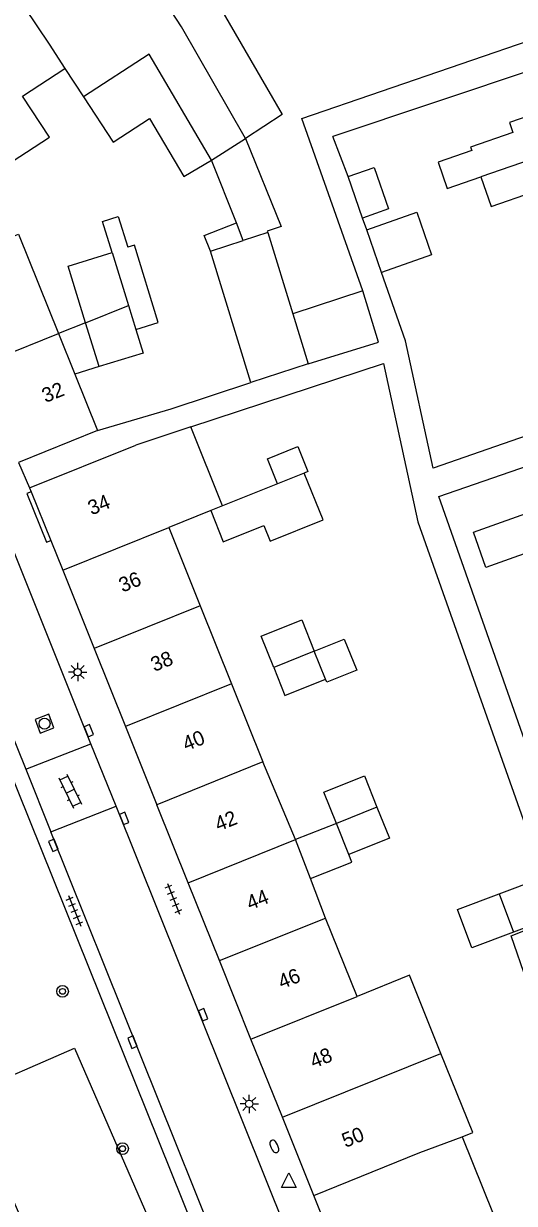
# Model space of a CAD drawing. Extents: x 131000 to 133014, y 396499 to 399001.
# Drawn here: x 132851.2 to 132884.8, y 397328 to 397408.7 of the extents above; entities that cross this region are included whole.
import ezdxf

# ---------------------------------------------------------------- set-up
doc = ezdxf.new("R2010")
doc.units = 0
for name, color, linetype in [('gg-afsc-erfafscheiding', 7, 'Continuous'), ('gg-afsc-muur', 7, 'Continuous'), ('gg-anno-huisnummerreeks BGT', 7, 'Continuous'), ('gg-bbg-gedigitaliseerde bebouwing', 7, 'Continuous'), ('gg-bbg-gedigitaliseerde bijgebouw', 7, 'Continuous'), ('gg-bbg-hoofdgebouw', 7, 'Continuous'), ('gg-bbg-luifel en loopbrug', 7, 'Continuous'), ('gg-bbg-tussenscheiding', 7, 'Continuous'), ('gg-knt-verharding', 7, 'Continuous'), ('gt-grn-groengrens', 7, 'Continuous'), ('gt-symb-boom', 7, 'Continuous'), ('gt-symb-brandkraan', 7, 'Continuous'), ('gt-symb-klinker verharding', 7, 'Continuous'), ('gt-symb-kolk', 7, 'Continuous'), ('gt-symb-lichtmast', 7, 'Continuous'), ('gt-symb-rioolschacht', 7, 'Continuous'), ('gt-symb-tegel verharding', 7, 'Continuous'), ('gt-symb-waterafsluiter', 7, 'Continuous')]:
    doc.layers.add(name, color=color, linetype=linetype)

# ---------------------------------------------------------------- blocks, each defined once
blk = doc.blocks.new('gt0-LMAST')
at = {"layer": 'gt-symb-lichtmast'}
for p, q in [((-0.182, 0.173), (-0.447, 0.438)), ((-0.005, 0.246), (-0.005, 0.621)), ((0.172, 0.173), (0.437, 0.438)), ((-0.255, -0.004), (-0.63, -0.004)), ((-0.182, -0.181), (-0.447, -0.446)), ((-0.005, -0.254), (-0.005, -0.629)), ((0.437, -0.446), (0.172, -0.181)), ((0.245, -0.004), (0.62, -0.004))]:
    blk.add_line(p, q, dxfattribs=at)
blk.add_circle((-0.005, -0.004), 0.25, dxfattribs=at)
blk = doc.blocks.new('gt0-BR')
at = {"layer": 'gt-symb-brandkraan'}
for centre, radius, start, end in [((-0.244, 0), 0.206, 107.56694, 252.43307), ((0.599, -2.664), 3, 106.89205, 107.56694), ((0, -0.691), 0.938, 73.10799, 106.89205), ((-0.599, -2.664), 3, 72.43309, 73.10799), ((0.244, 0), 0.206, 287.56695, 72.43309), ((0.599, 2.664), 3, 252.43307, 253.10797), ((0, 0.691), 0.938, 253.10797, 286.89206), ((-0.599, 2.664), 3, 286.89206, 287.56695)]:
    blk.add_arc(centre, radius, start, end, dxfattribs=at)
blk = doc.blocks.new('gt0-WAFSL')
at = {"layer": 'gt-symb-waterafsluiter'}
for p, q in [((-0.5, -0.333), (0, 0.667)), ((0, 0.667), (0.5, -0.333)), ((0.5, -0.333), (-0.5, -0.333))]:
    blk.add_line(p, q, dxfattribs=at)
blk = doc.blocks.new('gt0-KOLK')
at = {"layer": 'gt-symb-kolk'}
blk.add_lwpolyline([(0, 0), (0.375, 0), (0.375, 0.4), (-0.375, 0.4), (-0.375, 0), (0, 0)], dxfattribs=at)
blk = doc.blocks.new('gt0-BOOM')
at = {"layer": 'gt-symb-boom'}
for radius in [0.4, 0.2]:
    blk.add_circle((0, 0), radius, dxfattribs=at)
blk = doc.blocks.new('gt0-KL1')
at = {"layer": 'gt-symb-klinker verharding'}
for p, q in [((-1.15, 0.3), (1.15, 0.3)), ((-1, -0.3), (-1, 0.3)), ((-0.5, 0.3), (-0.5, 0.45)), ((0, -0.3), (0, 0.3)), ((0.5, 0.3), (0.5, 0.45)), ((1, -0.3), (1, 0.3)), ((-1.15, -0.3), (1.15, -0.3)), ((-0.5, -0.45), (-0.5, -0.3)), ((0.5, -0.45), (0.5, -0.3))]:
    blk.add_line(p, q, dxfattribs=at)
blk = doc.blocks.new('gt0-TEG1')
at = {"layer": 'gt-symb-tegel verharding'}
for p, q in [((-1.125, 0), (1.125, 0)), ((-0.9, -0.25), (-0.9, 0.25)), ((-0.45, -0.25), (-0.45, 0.25)), ((0, -0.25), (0, 0.25)), ((0.45, -0.25), (0.45, 0.25)), ((0.9, -0.25), (0.9, 0.25))]:
    blk.add_line(p, q, dxfattribs=at)
blk = doc.blocks.new('gt0-RS')
at = {"layer": 'gt-symb-rioolschacht'}
blk.add_lwpolyline([(-0.5, -0.5), (0.5, -0.5), (0.5, 0.5), (-0.5, 0.5)], close=True, dxfattribs=at)
blk.add_circle((0, 0), 0.375, dxfattribs=at)

msp = doc.modelspace()

# ---------------------------------------------------------------- linework, layer by layer
at = {"layer": 'gg-afsc-erfafscheiding'}
for p, q in [((132870.263, 397402.164), (132892.986, 397409.966)), ((132886.437, 397405.627), (132872.381, 397400.92)), ((132874.419, 397390.384), (132870.263, 397402.164)), ((132873.421, 397398.196), (132872.381, 397400.92)), ((132874.696, 397394.546), (132874.415, 397395.351))]:
    msp.add_line(p, q, dxfattribs=at)
for points in [[(132894.142, 397383.412), (132879.243, 397378.248), (132877.348, 397386.96), (132875.715, 397391.631)], [(132862.663, 397381.059), (132875.836, 397385.401), (132878.193, 397374.561), (132890.5, 397339.779)], [(132856.274, 397380.818), (132861.313, 397382.307), (132866.762, 397384.103)], [(132893.015, 397337.687), (132887.352, 397354.351), (132879.634, 397376.308), (132887.614, 397379.061)]]:
    msp.add_lwpolyline(points, dxfattribs=at)
at = {"layer": 'gg-afsc-muur'}
msp.add_line((132850.87, 397378.64), (132851.63, 397376.89), dxfattribs=at)
at = {"layer": 'gg-bbg-gedigitaliseerde bebouwing'}
for p, q in [((132854.043, 397405.582), (132855.311, 397403.64)), ((132865.773, 397395.024), (132864.079, 397399.301)), ((132866.249, 397393.822), (132865.773, 397395.024)), ((132853.606, 397387.449), (132854.721, 397384.678)), ((132854.721, 397384.678), (132856.274, 397380.818)), ((132856.274, 397380.818), (132850.87, 397378.64)), ((132862.663, 397381.059), (132858.89, 397379.816)), ((132864.837, 397375.665), (132862.663, 397381.059)), ((132851.63, 397376.89), (132858.89, 397379.816)), ((132864.021, 397375.337), (132861.154, 397374.182)), ((132861.154, 397374.182), (132863.301, 397368.838)), ((132863.301, 397368.838), (132865.448, 397363.493)), ((132865.448, 397363.493), (132867.595, 397358.148)), ((132869.817, 397352.833), (132867.595, 397358.148)), ((132870.843, 397350.173), (132869.817, 397352.833)), ((132871.883, 397347.474), (132870.843, 397350.173)), ((132874.037, 397342.114), (132871.883, 397347.474)), ((132878.331, 397331.424), (132881.228, 397332.507))]:
    msp.add_line(p, q, dxfattribs=at)
for points in [[(132866.371, 397410.954), (132864.631, 397409.83), (132868.913, 397402.424), (132866.404, 397400.803)], [(132864.079, 397399.301), (132859.81, 397406.563), (132855.311, 397403.64)], [(132849.361, 397398.529), (132852.98, 397400.887), (132851.15, 397403.696), (132854.043, 397405.582)], [(132887.389, 397402.901), (132884.469, 397401.881), (132884.703, 397401.207), (132881.799, 397400.2), (132881.878, 397399.972), (132879.579, 397399.175), (132880.204, 397397.374), (132882.503, 397398.171)], [(132866.404, 397400.803), (132868.839, 397394.771), (132867.893, 397394.446), (132867.917, 397394.368)], [(132882.503, 397398.171), (132883.206, 397396.141), (132886.11, 397397.147), (132886.343, 397396.473), (132889.186, 397397.451)], [(132848.455, 397393.288), (132850.865, 397394.258), (132853.606, 397387.449)], [(132887.386, 397373.067), (132882.855, 397371.46), (132881.999, 397373.875), (132886.537, 397375.485), (132886.808, 397374.719), (132888.887, 397375.47)], [(132879.776, 397338.212), (132877.629, 397343.557), (132874.037, 397342.114)], [(132881.228, 397332.507), (132881.951, 397332.797), (132879.776, 397338.212)], [(132881.228, 397332.507), (132883.348, 397327.232), (132882.931, 397327.064)]]:
    msp.add_lwpolyline(points, dxfattribs=at)
at = {"layer": 'gg-bbg-gedigitaliseerde bijgebouw'}
for p, q in [((132874.415, 397395.351), (132873.421, 397398.196)), ((132867.917, 397394.368), (132869.632, 397388.795)), ((132875.715, 397391.631), (132874.696, 397394.546)), ((132863.999, 397393.085), (132866.249, 397393.822)), ((132857.267, 397393.006), (132858.384, 397389.372)), ((132866.762, 397384.103), (132863.999, 397393.085)), ((132879.138, 397392.827), (132875.715, 397391.631)), ((132874.419, 397390.384), (132869.632, 397388.795)), ((132858.384, 397389.372), (132858.892, 397387.72)), ((132856.383, 397385.189), (132855.459, 397388.195)), ((132870.684, 397385.374), (132866.762, 397384.103)), ((132868.589, 397377.172), (132864.837, 397375.665)), ((132871.872, 397363.819), (132871.104, 397365.73)), ((132873.474, 397351.811), (132872.617, 397353.944)), ((132883.754, 397349.132), (132884.74, 397346.514))]:
    msp.add_line(p, q, dxfattribs=at)
for points in [[(132873.421, 397398.196), (132875.198, 397398.818), (132876.189, 397395.982), (132874.415, 397395.351)], [(132874.696, 397394.546), (132878.119, 397395.743), (132879.138, 397392.827)], [(132855.459, 397388.195), (132854.274, 397392.049), (132857.267, 397393.006)], [(132870.684, 397385.374), (132875.505, 397386.86), (132874.419, 397390.384)], [(132858.892, 397387.72), (132859.386, 397386.112), (132856.383, 397385.189)], [(132868.589, 397377.172), (132867.901, 397378.885), (132869.978, 397379.719), (132870.666, 397378.007), (132870.424, 397377.909)], [(132867.654, 397374.319), (132868.08, 397373.261), (132871.708, 397374.719), (132870.424, 397377.909)], [(132864.021, 397375.337), (132864.879, 397373.204), (132867.654, 397374.319)], [(132868.329, 397364.615), (132867.472, 397366.748), (132870.247, 397367.863), (132871.104, 397365.73)], [(132868.329, 397364.615), (132869.097, 397362.704), (132871.872, 397363.819)], [(132872.617, 397353.944), (132871.759, 397356.077), (132874.534, 397357.192), (132875.396, 397355.047)], [(132875.396, 397355.047), (132876.249, 397352.926), (132873.474, 397351.811)], [(132883.754, 397349.132), (132886.606, 397350.206), (132887.592, 397347.588), (132884.74, 397346.514)]]:
    msp.add_lwpolyline(points, dxfattribs=at)
at = {"layer": 'gg-bbg-hoofdgebouw'}
for p, q in [((132851.63, 397376.89), (132851.734, 397376.63)), ((132851.734, 397376.63), (132853.076, 397373.29)), ((132853.076, 397373.29), (132853.893, 397371.256)), ((132853.893, 397371.256), (132856.04, 397365.912)), ((132856.04, 397365.912), (132858.187, 397360.567)), ((132858.187, 397360.567), (132860.334, 397355.222)), ((132862.481, 397349.877), (132860.334, 397355.222)), ((132864.618, 397344.557), (132862.481, 397349.877)), ((132866.775, 397339.187), (132864.618, 397344.557)), ((132868.922, 397333.842), (132866.775, 397339.187)), ((132871.07, 397328.497), (132868.922, 397333.842)), ((132873.216, 397323.152), (132871.07, 397328.497))]:
    msp.add_line(p, q, dxfattribs=at)
at = {"layer": 'gg-bbg-luifel en loopbrug'}
for p, q in [((132855.459, 397388.195), (132853.606, 397387.449)), ((132856.383, 397385.189), (132854.721, 397384.678)), ((132872.617, 397353.944), (132869.817, 397352.833))]:
    msp.add_line(p, q, dxfattribs=at)
for points in [[(132855.311, 397403.64), (132857.334, 397400.535), (132859.841, 397402.168), (132862.181, 397398.186), (132864.079, 397399.301)], [(132857.267, 397393.006), (132856.621, 397395.107), (132857.697, 397395.451), (132858.343, 397393.35)], [(132863.999, 397393.085), (132863.577, 397394.167), (132865.773, 397395.024)], [(132858.892, 397387.72), (132860.43, 397388.212), (132858.805, 397393.498), (132858.343, 397393.35)], [(132871.104, 397365.73), (132873.15, 397366.552), (132874.007, 397364.419), (132871.961, 397363.597), (132871.872, 397363.819)], [(132870.843, 397350.173), (132873.68, 397351.298), (132873.474, 397351.811)], [(132884.74, 397346.514), (132881.888, 397345.44), (132880.902, 397348.058), (132883.754, 397349.132)], [(132885.641, 397343.152), (132884.589, 397346.254), (132887.756, 397347.499), (132888.8, 397344.421)]]:
    msp.add_lwpolyline(points, dxfattribs=at)
at = {"layer": 'gg-bbg-tussenscheiding'}
for p, q in [((132864.079, 397399.301), (132866.404, 397400.803)), ((132888.239, 397400.159), (132882.503, 397398.171)), ((132867.917, 397394.368), (132866.249, 397393.822)), ((132855.459, 397388.195), (132858.384, 397389.372)), ((132869.632, 397388.795), (132870.684, 397385.374)), ((132848.2, 397385.273), (132853.606, 397387.449)), ((132870.424, 397377.909), (132868.589, 397377.172)), ((132864.837, 397375.665), (132864.021, 397375.337)), ((132853.893, 397371.256), (132861.154, 397374.182)), ((132863.301, 397368.838), (132856.04, 397365.912)), ((132871.104, 397365.73), (132868.329, 397364.615)), ((132865.448, 397363.493), (132858.187, 397360.567)), ((132867.595, 397358.148), (132860.334, 397355.222)), ((132875.396, 397355.047), (132872.617, 397353.944)), ((132862.481, 397349.877), (132869.817, 397352.833)), ((132864.618, 397344.557), (132871.883, 397347.474)), ((132866.775, 397339.187), (132874.037, 397342.114)), ((132868.922, 397333.842), (132879.776, 397338.212)), ((132871.07, 397328.497), (132878.331, 397331.424))]:
    msp.add_line(p, q, dxfattribs=at)
for points in [[(132866.404, 397400.803), (132862.015, 397408.424), (132857.397, 397415.538)], [(132850.429, 397411.038), (132852.956, 397407.247), (132854.043, 397405.582)]]:
    msp.add_lwpolyline(points, dxfattribs=at)
at = {"layer": 'gg-knt-verharding'}
for p, q in [((132855.826, 397359.398), (132840.451, 397397.639)), ((132835.967, 397395.784), (132851.364, 397357.653)), ((132851.364, 397357.653), (132855.826, 397359.398)), ((132857.552, 397355.114), (132855.826, 397359.398)), ((132851.364, 397357.653), (132853.081, 397353.366)), ((132853.081, 397353.366), (132857.552, 397355.114)), ((132875.14, 397311.313), (132857.552, 397355.114))]:
    msp.add_line(p, q, dxfattribs=at)
for points in [[(132833.054, 397398.129), (132833.893, 397398.139), (132869.313, 397310.182)], [(132851.734, 397376.63), (132851.447, 397376.515), (132852.788, 397373.174), (132853.076, 397373.29)], [(132870.257, 397310.468), (132865.358, 397322.822), (132853.081, 397353.366)]]:
    msp.add_lwpolyline(points, dxfattribs=at)
at = {"layer": 'gt-grn-groengrens'}
msp.add_lwpolyline([(132847.359, 397335.381), (132854.695, 397338.573), (132864.67, 397315.649), (132857.334, 397312.457), (132847.359, 397335.381)], dxfattribs=at)

# ---------------------------------------------------------------- block references
at = {"layer": 'gt-symb-boom'}
for p in [(132853.879, 397342.456), (132857.987, 397331.698)]:
    msp.add_blockref('gt0-BOOM', p, dxfattribs=at)
at = {"layer": 'gt-symb-brandkraan', "rotation": -65.53707310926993}
msp.add_blockref('gt0-BR', (132868.372, 397331.85), dxfattribs=at)
at = {"layer": 'gt-symb-klinker verharding', "rotation": -64.20397350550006}
msp.add_blockref('gt0-KL1', (132854.408, 397356.154), dxfattribs=at)
at = {"layer": 'gt-symb-kolk'}
for p, rotation in [((132855.496, 397360.212), -67.92205836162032), ((132857.913, 397354.208), -68.10284941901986), ((132853.443, 397352.52), 113.1534283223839), ((132863.316, 397340.778), -68.10284941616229), ((132858.853, 397339.056), 111.84397692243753)]:
    msp.add_blockref('gt0-KOLK', p, dxfattribs=dict(at, rotation=rotation))
at = {"layer": 'gt-symb-lichtmast'}
for p in [(132854.92, 397364.298), (132866.66, 397334.763)]:
    msp.add_blockref('gt0-LMAST', p, dxfattribs=at)
at = {"layer": 'gt-symb-rioolschacht', "rotation": 110.55604521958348}
msp.add_blockref('gt0-RS', (132852.647, 397360.769), dxfattribs=at)
at = {"layer": 'gt-symb-tegel verharding', "rotation": -68.10284941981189}
for p in [(132861.472, 397348.787), (132854.704, 397347.961)]:
    msp.add_blockref('gt0-TEG1', p, dxfattribs=at)
at = {"layer": 'gt-symb-waterafsluiter'}
msp.add_blockref('gt0-WAFSL', (132869.371, 397329.37), dxfattribs=at)

# ---------------------------------------------------------------- texts
at = {"layer": 'gg-anno-huisnummerreeks BGT'}
for s, p in [('32', (132852.712, 397382.696)), ('34', (132855.859, 397375.008)), ('36', (132857.98, 397369.728)), ('38', (132860.16, 397364.301)), ('40', (132862.339, 397358.875)), ('42', (132864.545, 397353.384)), ('44', (132866.712, 397347.989)), ('46', (132868.878, 397342.597)), ('48', (132871.058, 397337.171)), ('50', (132873.238, 397331.745))]:
    msp.add_text(s, height=1, rotation=21.9, dxfattribs=at).set_placement(p)

doc.saveas('drawing.dxf')
